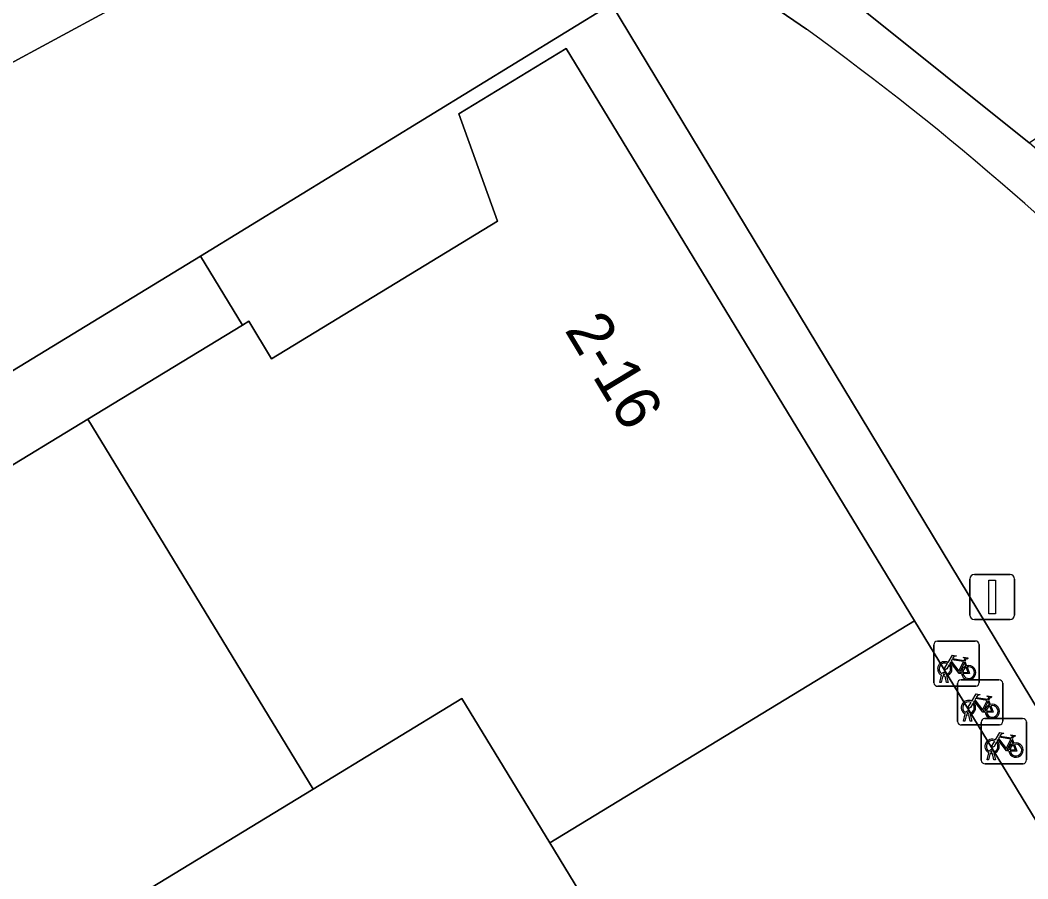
# Model space of a CAD drawing. Extents: x 159888 to 160761, y 384031 to 384750.
# Drawn here: x 160254.51 to 160276.83, y 384665.45 to 384684.47 of the extents above; entities that cross this region are included whole.
import ezdxf

# ---------------------------------------------------------------- set-up
doc = ezdxf.new("R2010")
doc.units = 0
for name, color, linetype in [('IMGEO_Erf', 7, 'Continuous'), ('IMGEO_Fietsenrek', 7, 'Continuous'), ('IMGEO_Fietspad_open', 7, 'Continuous'), ('IMGEO_Lichtmast', 7, 'Continuous'), ('IMGEO_Pand', 7, 'Continuous'), ('IMGEO_Pand_nummerreeks', 7, 'Continuous'), ('IMGEO_Rijbaan_lokaal_gesloten', 7, 'Continuous'), ('IMGEO_Rijbaan_lokaal_open', 7, 'Continuous'), ('IMGEO_Voetpad_open', 7, 'Continuous')]:
    doc.layers.add(name, color=color, linetype=linetype)

msp = doc.modelspace()

# ---------------------------------------------------------------- linework, layer by layer
at = {"layer": 'IMGEO_Erf'}
for points in [[(160230.387, 384660.042), (160243.201, 384667.839), (160256.015, 384675.636), (160259.438, 384677.719), (160258.508, 384679.247), (160201.065, 384644.22)], [(160274.352, 384652.925), (160266.243, 384666.252), (160264.299, 384669.446), (160261, 384667.439), (160248.186, 384659.641)]]:
    msp.add_lwpolyline(points, dxfattribs=at)
at = {"layer": 'IMGEO_Fietsenrek'}
for p, q in [((160274.755, 384669.794), (160274.755, 384670.635)), ((160274.755, 384670.635), (160274.755, 384669.794)), ((160274.83, 384670.719), (160275.671, 384670.719)), ((160275.671, 384670.719), (160274.83, 384670.719)), ((160275.755, 384670.644), (160275.755, 384669.803)), ((160275.755, 384669.803), (160275.755, 384670.644)), ((160275.442, 384670.268), (160275.478, 384670.173)), ((160274.882, 384669.803), (160274.921, 384669.963)), ((160274.951, 384669.951), (160274.916, 384669.803)), ((160274.993, 384669.975), (160274.992, 384669.979)), ((160275.034, 384669.803), (160275, 384669.945)), ((160275.024, 384669.986), (160275.025, 384669.979)), ((160275.032, 384669.949), (160275.067, 384669.803)), ((160275.354, 384669.861), (160276.195, 384669.861)), ((160276.195, 384669.861), (160275.354, 384669.861)), ((160275.68, 384669.719), (160274.839, 384669.719)), ((160274.839, 384669.719), (160275.68, 384669.719)), ((160274.916, 384669.803), (160274.882, 384669.803)), ((160275.067, 384669.803), (160275.034, 384669.803)), ((160275.279, 384668.936), (160275.279, 384669.777)), ((160275.279, 384669.777), (160275.279, 384668.936)), ((160276.279, 384669.786), (160276.279, 384668.945)), ((160276.279, 384668.945), (160276.279, 384669.786)), ((160275.966, 384669.41), (160276.002, 384669.315)), ((160275.406, 384668.945), (160275.445, 384669.105)), ((160275.475, 384669.093), (160275.44, 384668.945)), ((160275.517, 384669.117), (160275.516, 384669.121)), ((160275.558, 384668.945), (160275.524, 384669.087)), ((160275.548, 384669.128), (160275.549, 384669.121)), ((160275.556, 384669.091), (160275.591, 384668.945)), ((160275.878, 384669.003), (160276.719, 384669.003)), ((160276.719, 384669.003), (160275.878, 384669.003)), ((160276.204, 384668.861), (160275.363, 384668.861)), ((160275.363, 384668.861), (160276.204, 384668.861)), ((160275.44, 384668.945), (160275.406, 384668.945)), ((160275.591, 384668.945), (160275.558, 384668.945)), ((160275.803, 384668.078), (160275.803, 384668.919)), ((160275.803, 384668.919), (160275.803, 384668.078)), ((160276.803, 384668.928), (160276.803, 384668.087)), ((160276.803, 384668.087), (160276.803, 384668.928)), ((160276.49, 384668.552), (160276.526, 384668.457)), ((160275.93, 384668.087), (160275.969, 384668.247)), ((160275.964, 384668.087), (160275.93, 384668.087)), ((160275.999, 384668.235), (160275.964, 384668.087)), ((160276.041, 384668.259), (160276.04, 384668.263)), ((160276.082, 384668.087), (160276.048, 384668.229)), ((160276.072, 384668.27), (160276.073, 384668.263)), ((160276.08, 384668.233), (160276.115, 384668.087)), ((160276.115, 384668.087), (160276.082, 384668.087)), ((160276.728, 384668.003), (160275.887, 384668.003)), ((160275.887, 384668.003), (160276.728, 384668.003))]:
    msp.add_line(p, q, dxfattribs=at)
for points in [[(160275.068, 384670.245), (160275.163, 384670.409), (160275.249, 384670.395), (160275.251, 384670.386), (160275.195, 384670.375), (160275.168, 384670.33), (160275.424, 384670.289)], [(160275.424, 384670.289), (160275.449, 384670.338), (160275.443, 384670.342), (160275.42, 384670.346), (160275.408, 384670.353), (160275.407, 384670.356), (160275.409, 384670.361), (160275.504, 384670.346), (160275.506, 384670.336), (160275.496, 384670.323), (160275.484, 384670.317), (160275.47, 384670.323), (160275.442, 384670.268)], [(160275.089, 384670.193), (160275.037, 384670.103), (160274.997, 384670.078), (160274.998, 384670.125), (160275.053, 384670.219)], [(160275.364, 384670.001), (160275.314, 384670.001), (160275.123, 384670.252), (160275.104, 384670.22)], [(160275.411, 384670.264), (160275.154, 384670.305), (160275.137, 384670.276), (160275.304, 384670.056), (160275.411, 384670.264)], [(160275.459, 384670.166), (160275.429, 384670.243), (160275.32, 384670.025), (160275.363, 384670.025)], [(160275.393, 384670.025), (160275.513, 384670.024), (160275.469, 384670.138)], [(160275.489, 384670.145), (160275.544, 384670), (160275.394, 384670)], [(160275.592, 384669.387), (160275.687, 384669.551), (160275.773, 384669.537), (160275.775, 384669.528), (160275.719, 384669.517), (160275.692, 384669.472), (160275.948, 384669.431)], [(160275.935, 384669.406), (160275.678, 384669.447), (160275.661, 384669.418), (160275.828, 384669.198), (160275.935, 384669.406)], [(160275.948, 384669.431), (160275.973, 384669.48), (160275.967, 384669.484), (160275.944, 384669.488), (160275.932, 384669.495), (160275.931, 384669.498), (160275.933, 384669.503), (160276.028, 384669.488), (160276.03, 384669.478), (160276.02, 384669.465), (160276.008, 384669.459), (160275.994, 384669.465), (160275.966, 384669.41)], [(160275.613, 384669.335), (160275.561, 384669.245), (160275.521, 384669.22), (160275.522, 384669.267), (160275.577, 384669.361)], [(160275.888, 384669.143), (160275.838, 384669.143), (160275.647, 384669.394), (160275.628, 384669.362)], [(160275.983, 384669.308), (160275.953, 384669.385), (160275.844, 384669.167), (160275.887, 384669.167)], [(160275.917, 384669.167), (160276.037, 384669.166), (160275.993, 384669.28)], [(160276.013, 384669.287), (160276.068, 384669.142), (160275.918, 384669.142)], [(160276.116, 384668.529), (160276.211, 384668.693), (160276.297, 384668.679), (160276.299, 384668.67), (160276.243, 384668.659), (160276.216, 384668.614), (160276.472, 384668.573)], [(160276.412, 384668.285), (160276.362, 384668.285), (160276.171, 384668.536), (160276.152, 384668.504)], [(160276.459, 384668.548), (160276.202, 384668.589), (160276.185, 384668.56), (160276.352, 384668.34), (160276.459, 384668.548)], [(160276.507, 384668.45), (160276.477, 384668.527), (160276.368, 384668.309), (160276.411, 384668.309)], [(160276.472, 384668.573), (160276.497, 384668.622), (160276.491, 384668.626), (160276.468, 384668.63), (160276.456, 384668.637), (160276.455, 384668.64), (160276.457, 384668.645), (160276.552, 384668.63), (160276.554, 384668.62), (160276.544, 384668.607), (160276.532, 384668.601), (160276.518, 384668.607), (160276.49, 384668.552)], [(160276.137, 384668.477), (160276.085, 384668.387), (160276.045, 384668.362), (160276.046, 384668.409), (160276.101, 384668.503)], [(160276.441, 384668.309), (160276.561, 384668.308), (160276.517, 384668.422)], [(160276.537, 384668.429), (160276.592, 384668.284), (160276.442, 384668.284)]]:
    msp.add_lwpolyline(points, dxfattribs=at)
for centre, radius, start, end in [((160274.833, 384670.641), 0.0779, 92.4484, 184.2845), ((160274.833, 384670.641), 0.0779, 92.4484, 184.2845), ((160275.677, 384670.641), 0.0779, 2.4484, 94.2845), ((160275.677, 384670.641), 0.0779, 2.4484, 94.2845), ((160274.995, 384670.104), 0.159, 62.6766, 242.1369), ((160274.995, 384670.104), 0.129, 63.3192, 238.903), ((160274.995, 384670.104), 0.129, 283.6043, 43.4302), ((160274.995, 384670.104), 0.159, 283.5766, 46.6042), ((160275.522, 384670.02), 0.159, 113.3408, 178.3217), ((160275.522, 384670.02), 0.159, 187.0065, 105.7708), ((160275.522, 384670.02), 0.129, 113.923, 177.9556), ((160275.522, 384670.02), 0.129, 188.6715, 104.5883), ((160274.975, 384669.975), 0.0499, 12.8025, 158.6934), ((160274.995, 384670.104), 0.159, 253.9967, 271.7867), ((160274.975, 384669.975), 0.0174, 12.8025, 163.4502), ((160274.995, 384670.104), 0.129, 253.415, 269.0204), ((160275.357, 384669.783), 0.0779, 92.4484, 184.2845), ((160275.357, 384669.783), 0.0779, 92.4484, 184.2845), ((160276.201, 384669.783), 0.0779, 2.4484, 94.2845), ((160276.201, 384669.783), 0.0779, 2.4484, 94.2845), ((160274.833, 384669.797), 0.0779, 182.4484, 274.2845), ((160274.833, 384669.797), 0.0779, 182.4484, 274.2845), ((160275.677, 384669.797), 0.0779, 272.4484, 4.2845), ((160275.677, 384669.797), 0.0779, 272.4484, 4.2845), ((160275.519, 384669.246), 0.159, 62.6766, 242.1369), ((160275.519, 384669.246), 0.129, 63.3192, 238.903), ((160275.519, 384669.246), 0.129, 283.6043, 43.4302), ((160275.519, 384669.246), 0.159, 283.5766, 46.6042), ((160276.046, 384669.162), 0.159, 113.3408, 178.3217), ((160276.046, 384669.162), 0.159, 187.0065, 105.7708), ((160276.046, 384669.162), 0.129, 113.923, 177.9556), ((160276.046, 384669.162), 0.129, 188.6715, 104.5883), ((160275.499, 384669.117), 0.0499, 12.8025, 158.6934), ((160275.519, 384669.246), 0.159, 253.9967, 271.7867), ((160275.499, 384669.117), 0.0174, 12.8025, 163.4502), ((160275.519, 384669.246), 0.129, 253.415, 269.0204), ((160275.881, 384668.925), 0.0779, 92.4484, 184.2845), ((160275.881, 384668.925), 0.0779, 92.4484, 184.2845), ((160276.725, 384668.925), 0.0779, 2.4484, 94.2845), ((160276.725, 384668.925), 0.0779, 2.4484, 94.2845), ((160275.357, 384668.939), 0.0779, 182.4484, 274.2845), ((160275.357, 384668.939), 0.0779, 182.4484, 274.2845), ((160276.201, 384668.939), 0.0779, 272.4484, 4.2845), ((160276.201, 384668.939), 0.0779, 272.4484, 4.2845), ((160276.043, 384668.388), 0.159, 62.6766, 242.1369), ((160276.043, 384668.388), 0.129, 63.3192, 238.903), ((160276.023, 384668.259), 0.0499, 12.8025, 158.6934), ((160276.043, 384668.388), 0.129, 283.6043, 43.4302), ((160276.043, 384668.388), 0.159, 283.5766, 46.6042), ((160276.57, 384668.304), 0.159, 113.3408, 178.3217), ((160276.57, 384668.304), 0.159, 187.0065, 105.7708), ((160276.57, 384668.304), 0.129, 113.923, 177.9556), ((160276.57, 384668.304), 0.129, 188.6715, 104.5883), ((160275.881, 384668.081), 0.0779, 182.4484, 274.2845), ((160275.881, 384668.081), 0.0779, 182.4484, 274.2845), ((160276.043, 384668.388), 0.159, 253.9967, 271.7867), ((160276.023, 384668.259), 0.0174, 12.8025, 163.4502), ((160276.043, 384668.388), 0.129, 253.415, 269.0204), ((160276.725, 384668.081), 0.0779, 272.4484, 4.2845), ((160276.725, 384668.081), 0.0779, 272.4484, 4.2845)]:
    msp.add_arc(centre, radius, start, end, dxfattribs=at)
at = {"layer": 'IMGEO_Fietspad_open'}
msp.add_lwpolyline([(160232.655, 384676.585), (160234.319, 384673.277), (160243.453, 384677.816), (160254.104, 384683.407), (160257.631, 384685.322), (160261.124, 384687.295)], dxfattribs=at)
at = {"layer": 'IMGEO_Lichtmast'}
for p, q in [((160275.55, 384671.294), (160275.55, 384672.094)), ((160275.55, 384672.094), (160275.55, 384671.294)), ((160275.65, 384672.194), (160276.44, 384672.194)), ((160276.44, 384672.194), (160275.65, 384672.194)), ((160276.54, 384672.094), (160276.54, 384671.294)), ((160276.54, 384671.294), (160276.54, 384672.094)), ((160276.44, 384671.194), (160275.65, 384671.194)), ((160275.65, 384671.194), (160276.44, 384671.194))]:
    msp.add_line(p, q, dxfattribs=at)
msp.add_lwpolyline([(160275.97, 384672.069), (160276.12, 384672.069), (160276.12, 384671.319), (160275.97, 384671.319), (160275.97, 384672.069)], dxfattribs=at)
for centre, start, end in [((160275.65, 384672.094), 90, 180), ((160275.65, 384672.094), 90, 180), ((160276.44, 384672.094), 0, 90), ((160276.44, 384672.094), 360, 90), ((160275.65, 384671.294), 180, 270), ((160275.65, 384671.294), 180, 270), ((160276.44, 384671.294), 270, 0), ((160276.44, 384671.294), 270, 0)]:
    msp.add_arc(centre, 0.1, start, end, dxfattribs=at)
at = {"layer": 'IMGEO_Pand'}
for points in [[(160266.243, 384666.252), (160274.323, 384671.167), (160266.608, 384683.846), (160264.228, 384682.398), (160265.09, 384680.017), (160260.082, 384676.969), (160259.575, 384677.802), (160259.438, 384677.719), (160256.015, 384675.636), (160261, 384667.439), (160264.299, 384669.446)], [(160256.015, 384675.636), (160243.201, 384667.839), (160248.186, 384659.641), (160261, 384667.439)], [(160266.243, 384666.252), (160274.352, 384652.925), (160282.432, 384657.841), (160274.323, 384671.167)]]:
    msp.add_lwpolyline(points, close=True, dxfattribs=at)
at = {"layer": 'IMGEO_Rijbaan_lokaal_gesloten'}
msp.add_lwpolyline([(160266.214, 384690.293), (160269.451, 384687.696), (160276.866, 384681.757), (160284.589, 384686.958), (160280.891, 384692.793), (160280.591, 384693.267), (160280.083, 384694.059)], dxfattribs=at)
at = {"layer": 'IMGEO_Rijbaan_lokaal_open'}
for points in [[(160269.451, 384687.696), (160268.158, 384686.863), (160269.481, 384685.954), (160271.929, 384684.273)], [(160280.72, 384676.628), (160281.752, 384675.529), (160289.409, 384666.564), (160289.827, 384666.03), (160289.959, 384665.862), (160290.756, 384666.631), (160284.067, 384674.885), (160281.076, 384678.085), (160276.866, 384681.757), (160269.451, 384687.696)]]:
    msp.add_lwpolyline(points, dxfattribs=at)
msp.add_arc((160233.847, 384631.606), 64.993, 43.84636, 54.13063, dxfattribs=at)
at = {"layer": 'IMGEO_Voetpad_open'}
for points in [[(160261.124, 384687.295), (160257.631, 384685.322), (160254.104, 384683.407), (160243.453, 384677.816), (160234.319, 384673.277), (160233.262, 384672.777)], [(160258.508, 384679.247), (160267.612, 384684.826), (160269.481, 384685.954), (160268.158, 384686.863), (160267.903, 384687.038)], [(160271.929, 384684.273), (160269.481, 384685.954), (160267.612, 384684.826), (160315.278, 384605.986), (160314.349, 384605.388), (160317.864, 384600.824), (160319.7, 384601.934), (160320.072, 384602.167), (160321.951, 384603.293)], [(160194.205, 384648.379), (160194.857, 384647.093), (160195.158, 384646.538), (160195.552, 384645.812), (160197.731, 384642.208), (160201.065, 384644.22), (160258.508, 384679.247)]]:
    msp.add_lwpolyline(points, dxfattribs=at)
msp.add_lwpolyline([(160267.612, 384684.826), (160258.508, 384679.247), (160259.438, 384677.719), (160259.575, 384677.802), (160260.082, 384676.969), (160265.09, 384680.017), (160264.228, 384682.398), (160266.608, 384683.846), (160274.323, 384671.167), (160282.432, 384657.841), (160290.541, 384644.514), (160298.65, 384631.187), (160306.76, 384617.86), (160314.349, 384605.388), (160315.278, 384605.986)], close=True, dxfattribs=at)
msp.add_arc((160233.847, 384631.606), 64.993, 43.84636, 54.13063, dxfattribs=at)

# ---------------------------------------------------------------- texts
at = {"layer": 'IMGEO_Pand_nummerreeks'}
msp.add_text('2-16', height=1, rotation=301.1192, dxfattribs=at).set_placement((160266.56, 384677.612))

doc.saveas('drawing.dxf')
